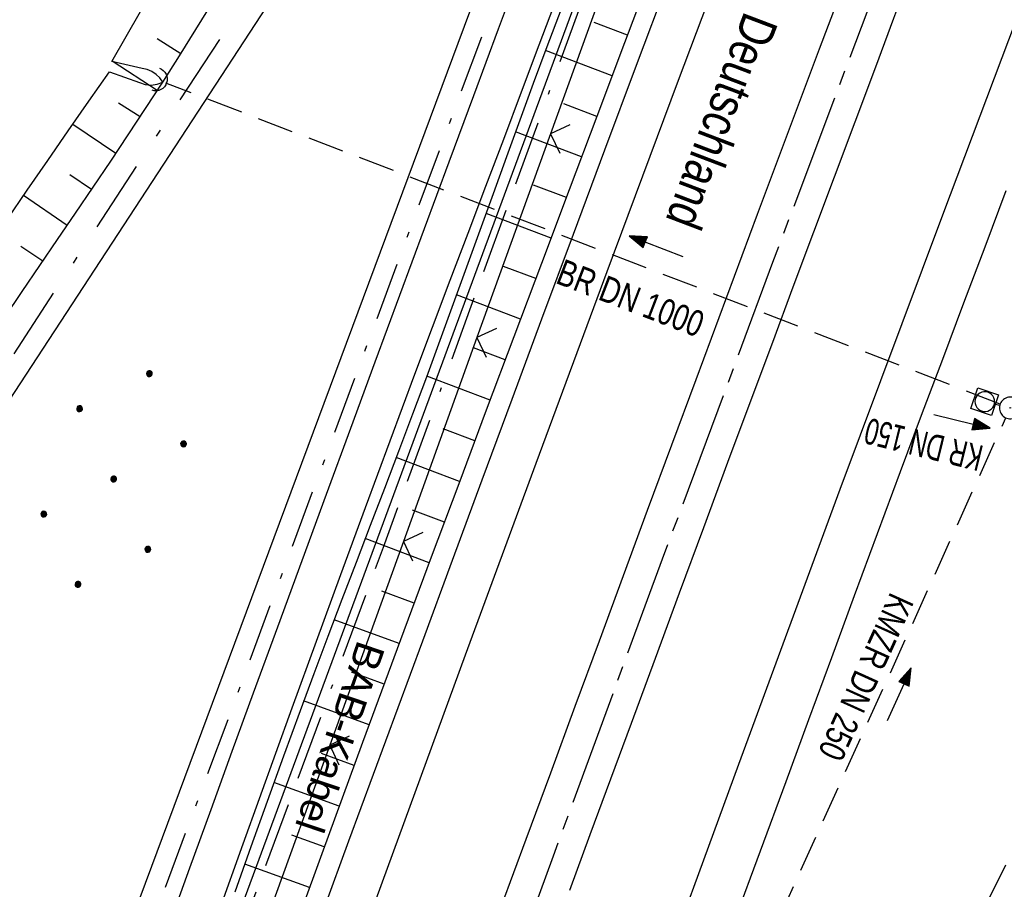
# Model space of a CAD drawing. Extents: x 510526 to 513920, y 467229 to 478797.
# Tile 360 of 467: x 512263 to 512331, y 475921 to 475981. Entities that reach past the tile are written whole.
import ezdxf
from ezdxf.enums import TextEntityAlignment as Align

# ---------------------------------------------------------------- set-up
doc = ezdxf.new("R2010")
doc.units = 0
doc.header["$LTSCALE"] = 10
doc.header["$MEASUREMENT"] = 0
for name, pattern in [('ACAD_ISO16W100', [73, 15, -6.5, 15, -6.5, 15, -7, 1, -7]), ('ACHSE', [5.5, 4, -0.5, 0.5, -0.5]), ('LT00', [0]), ('LT08', [0.42, 0.2, -0.1, 0.02, -0.1]), ('STRICHLINIE2', [0.375, 0.25, -0.125])]:
    doc.linetypes.add(name, pattern=pattern)
doc.layers.get('0').update_dxf_attribs({"linetype": 'LT00'})
for name, color, linetype in [('-AX-020', 250, 'ACHSE'), ('-Halt-Pfeil', 4, 'LT00'), ('-Haltung', 182, 'STRICHLINIE2'), ('-Haltungsbeschriftung', 182, 'LT00'), ('BAB-KABEL', 220, 'ACAD_ISO16W100'), ('BAB-KABEL_TEXT', 221, 'Continuous'), ('BRD', 255, 'Continuous'), ('DFK_AB_L', 21, 'LT00'), ('DFK_KATASTER', 250, 'LT00'), ('DFK_NUTZUNG', 250, 'LT00'), ('GEMEINDEGRENZE', 3, 'LT08'), ('STROM_UNTER', 80, 'LT08'), ('V89_AFBR_BAB', 250, 'LT00'), ('V89_BOESCH', 250, 'LT00'), ('V89_BOSCHUNG', 250, 'LT00'), ('V89_GRABEN', 250, 'LT00'), ('V89_KA_MULD', 182, 'LT00'), ('V89_KA_PRUF', 182, 'LT00'), ('V89_LD_MARK', 250, 'LT00'), ('V89_UK_DURCH', 182, 'LT00'), ('V89_ZAUN', 40, 'LT00')]:
    doc.layers.add(name, color=color, linetype=linetype)
doc.styles.add('Beschrift', font='ARIAL.TTF')
doc.styles.add('Haltungsbeschriftung', font='ARIAL.TTF', dxfattribs={"width": 0.75})

# ---------------------------------------------------------------- blocks, each defined once
blk = doc.blocks.new('SYMB1210')
at = {"color": 0, "linetype": 'ByBlock'}
blk.add_line((0.018815, -0.179014), (0.055623, -0.17119), dxfattribs=at)
for points in [[(-0.2, -0.2), (-0.2, 0.2), (0.2, 0.2), (0.2, -0.2), (-0.2, -0.2)], [(0.018815, 0.179014), (-0.018815, 0.179014), (-0.055623, 0.17119), (-0.09, 0.155885), (-0.120444, 0.133766), (-0.145623, 0.105801), (-0.164438, 0.073213), (-0.176067, 0.037424), (-0.18, 0)], [(-0.18, 0), (-0.176067, -0.037424), (-0.164438, -0.073213), (-0.145623, -0.105801), (-0.120444, -0.133766), (-0.09, -0.155885), (-0.055623, -0.17119), (-0.018815, -0.179014), (0.018815, -0.179014)], [(0.18, 0), (0.176067, 0.037424), (0.164438, 0.073213), (0.145623, 0.105801), (0.120444, 0.133766), (0.09, 0.155885), (0.055623, 0.17119), (0.018815, 0.179014)], [(0.055623, -0.17119), (0.09, -0.155885), (0.120444, -0.133766), (0.145623, -0.105801), (0.164438, -0.073213), (0.176067, -0.037424), (0.18, 0)]]:
    blk.add_lwpolyline(points, dxfattribs=at)
blk = doc.blocks.new('SYMB0003')
at = {"color": 0, "linetype": 'ByBlock'}
for p, q in [((-0.015712, 0), (0.010166, 0.012015)), ((0, -0.021257), (-0.015712, 0)), ((0.010166, 0.012015), (0, -0.021257))]:
    blk.add_line(p, q, dxfattribs=at)
for points in [[(-0.031395, 0.499013), (-0.093691, 0.491144), (-0.154509, 0.475528), (-0.21289, 0.452414), (-0.267913, 0.422164), (-0.318712, 0.385257), (-0.364484, 0.342274), (-0.404509, 0.293893), (-0.438154, 0.240877), (-0.464888, 0.184062), (-0.484292, 0.124345), (-0.496058, 0.062667), (-0.5, 0)], [(0.5, 0), (0.496057, 0.062667), (0.484292, 0.124345), (0.464888, 0.184062), (0.438153, 0.240877), (0.404509, 0.293893), (0.364484, 0.342274), (0.318712, 0.385257), (0.267913, 0.422164), (0.21289, 0.452414), (0.154509, 0.475528), (0.093691, 0.491144), (0.031395, 0.499013), (-0.031395, 0.499013)], [(-0.5, 0), (-0.496058, -0.062667), (-0.484292, -0.124345), (-0.464888, -0.184062), (-0.438154, -0.240877), (-0.404509, -0.293893), (-0.364485, -0.342274), (-0.318712, -0.385257), (-0.267914, -0.422164), (-0.21289, -0.452414), (-0.154509, -0.475529), (-0.093691, -0.491144), (-0.031395, -0.499014), (0.031395, -0.499014)], [(0.031395, -0.499014), (0.093691, -0.491144), (0.154509, -0.475529), (0.21289, -0.452414), (0.267914, -0.422164), (0.318712, -0.385257), (0.364485, -0.342274), (0.404509, -0.293893), (0.438154, -0.240877), (0.464889, -0.184062), (0.484292, -0.124345), (0.496058, -0.062667), (0.5, 0)]]:
    blk.add_lwpolyline(points, dxfattribs=at)
blk = doc.blocks.new('SYMB1107')
at = {"color": 0, "linetype": 'ByBlock'}
for points in [[(-0.2, 0), (-0.196157, 0.039018), (-0.184776, 0.076537), (-0.166294, 0.111114), (-0.141421, 0.141421), (-0.111114, 0.166294), (-0.076537, 0.184776), (-0.039018, 0.196157), (0, 0.2)], [(0, 0.2), (0.039018, 0.196157), (0.076537, 0.184776), (0.111114, 0.166294), (0.141421, 0.141421), (0.166294, 0.111114), (0.184776, 0.076537), (0.196157, 0.039018), (0.2, 0)]]:
    blk.add_lwpolyline(points, dxfattribs=at)
blk = doc.blocks.new('SYMB0024')
at = {"color": 0, "linetype": 'ByBlock'}
for p, q in [((-0.5, 0.5), (0, 0)), ((0, 0), (0.5, 0.5))]:
    blk.add_line(p, q, dxfattribs=at)
blk = doc.blocks.new('Ackerland7')
at = {"layer": 'DFK_NUTZUNG', "color": 0, "linetype": 'ByBlock'}
for p, q in [((-4, 3.928), (-4, 3.67)), ((-3.95, 3.628), (-3.95, 3.97)), ((-3.9, 3.99), (-3.9, 3.607)), ((-3.85, 3.601), (-3.85, 3.997)), ((-3.8, 3.99), (-3.8, 3.607)), ((-3.75, 3.628), (-3.75, 3.97)), ((-3.7, 3.928), (-3.7, 3.67)), ((-3.65, 3.798), (-3.65, 3.8)), ((3.7, 3.929), (3.7, 3.671)), ((3.75, 3.629), (3.75, 3.971)), ((3.8, 3.992), (3.8, 3.608)), ((3.85, 3.602), (3.85, 3.998)), ((3.9, 3.992), (3.9, 3.608)), ((3.95, 3.629), (3.95, 3.971)), ((4, 3.929), (4, 3.671)), ((4.05, 3.799), (4.05, 3.801)), ((-7.85, 0.129), (-7.85, -0.129)), ((-7.8, -0.171), (-7.8, 0.171)), ((-7.75, 0.192), (-7.75, -0.192)), ((-7.7, -0.198), (-7.7, 0.198)), ((-7.65, 0.192), (-7.65, -0.192)), ((-7.6, -0.171), (-7.6, 0.171)), ((-7.55, 0.129), (-7.55, -0.129)), ((-7.5, -0.001), (-7.5, 0.001)), ((-0.15, 0.129), (-0.15, -0.129)), ((-0.1, -0.171), (-0.1, 0.171)), ((-0.05, 0.192), (-0.05, -0.192)), ((0, -0.198), (0, 0.198)), ((0.05, 0.192), (0.05, -0.192)), ((0.1, -0.171), (0.1, 0.171)), ((0.15, 0.129), (0.15, -0.129)), ((0.2, -0.001), (0.2, 0.001)), ((7.55, 0.129), (7.55, -0.129)), ((7.6, -0.171), (7.6, 0.171)), ((7.65, 0.192), (7.65, -0.192)), ((7.7, -0.198), (7.7, 0.198)), ((7.75, 0.192), (7.75, -0.192)), ((7.8, -0.171), (7.8, 0.171)), ((7.85, 0.129), (7.85, -0.129)), ((7.9, -0.001), (7.9, 0.001)), ((-4, -3.671), (-4, -3.929)), ((-3.95, -3.971), (-3.95, -3.629)), ((-3.9, -3.608), (-3.9, -3.992)), ((-3.85, -3.998), (-3.85, -3.602)), ((-3.8, -3.608), (-3.8, -3.992)), ((-3.75, -3.971), (-3.75, -3.629)), ((-3.7, -3.671), (-3.7, -3.929)), ((-3.65, -3.801), (-3.65, -3.799)), ((3.7, -3.671), (3.7, -3.929)), ((3.75, -3.971), (3.75, -3.629)), ((3.8, -3.608), (3.8, -3.992)), ((3.85, -3.998), (3.85, -3.602)), ((3.9, -3.608), (3.9, -3.992)), ((3.95, -3.971), (3.95, -3.629)), ((4, -3.671), (4, -3.929)), ((4.05, -3.801), (4.05, -3.799))]:
    blk.add_line(p, q, dxfattribs=at)
for points in [[(-3.65, 3.799), (-3.67, 3.886), (-3.725, 3.955), (-3.805, 3.994), (-3.894, 3.994), (-3.975, 3.955), (-4.03, 3.886), (-4.05, 3.799), (-4.03, 3.712), (-3.975, 3.642), (-3.894, 3.604), (-3.805, 3.604), (-3.725, 3.642), (-3.67, 3.712), (-3.65, 3.799)], [(4.05, 3.8), (4.03, 3.887), (3.975, 3.956), (3.894, 3.995), (3.805, 3.995), (3.725, 3.956), (3.67, 3.887), (3.65, 3.8), (3.67, 3.713), (3.725, 3.644), (3.805, 3.605), (3.894, 3.605), (3.975, 3.644), (4.03, 3.713), (4.05, 3.8)], [(-7.5, 0), (-7.52, 0.087), (-7.575, 0.156), (-7.655, 0.195), (-7.744, 0.195), (-7.825, 0.156), (-7.88, 0.087), (-7.9, 0)], [(0.2, 0), (0.18, 0.087), (0.125, 0.156), (0.045, 0.195), (-0.044, 0.195), (-0.125, 0.156), (-0.18, 0.087), (-0.2, 0)], [(-0.2, 0), (-0.18, -0.087), (-0.125, -0.156), (-0.044, -0.195), (0.045, -0.195), (0.125, -0.156), (0.18, -0.087), (0.2, 0)], [(7.9, 0), (7.88, 0.087), (7.825, 0.156), (7.744, 0.195), (7.655, 0.195), (7.575, 0.156), (7.52, 0.087), (7.5, 0)], [(7.5, 0), (7.52, -0.087), (7.575, -0.156), (7.655, -0.195), (7.744, -0.195), (7.825, -0.156), (7.88, -0.087), (7.9, 0)], [(-7.9, 0), (-7.88, -0.087), (-7.825, -0.156), (-7.744, -0.195), (-7.655, -0.195), (-7.575, -0.156), (-7.52, -0.087), (-7.5, 0)], [(-3.65, -3.8), (-3.67, -3.713), (-3.725, -3.644), (-3.805, -3.605), (-3.894, -3.605), (-3.975, -3.644), (-4.03, -3.713), (-4.05, -3.8), (-4.03, -3.887), (-3.975, -3.956), (-3.894, -3.995), (-3.805, -3.995), (-3.725, -3.956), (-3.67, -3.887), (-3.65, -3.8)], [(4.05, -3.8), (4.03, -3.713), (3.975, -3.644), (3.894, -3.605), (3.805, -3.605), (3.725, -3.644), (3.67, -3.713), (3.65, -3.8), (3.67, -3.887), (3.725, -3.956), (3.805, -3.995), (3.894, -3.995), (3.975, -3.956), (4.03, -3.887), (4.05, -3.8)]]:
    blk.add_lwpolyline(points, dxfattribs=at)
blk = doc.blocks.new('SYMB0070')
at = {"color": 0, "linetype": 'ByBlock'}
for p, q in [((-0.5, 0), (0.2, 0)), ((0.5, 0), (0.2, 0.1)), ((0.2, 0.1), (0.2, 0)), ((0.468, 0), (0.21, 0.086)), ((0.21, 0.086), (0.21, -0.086)), ((0.21, -0.086), (0.468, 0)), ((0.22, -0.072), (0.437, 0)), ((0.23, -0.058), (0.405, 0)), ((0.24, -0.045), (0.374, 0)), ((0.342, 0), (0.25, 0.031)), ((0.25, 0.031), (0.25, -0.031)), ((0.25, -0.031), (0.342, 0)), ((0.26, -0.017), (0.31, 0)), ((0.27, -0.003), (0.279, 0))]:
    blk.add_line(p, q, dxfattribs=at)
for points in [[(0.2, 0), (0.2, -0.1), (0.5, 0)], [(0.437, 0), (0.22, 0.072), (0.22, -0.072)], [(0.405, 0), (0.23, 0.058), (0.23, -0.058)], [(0.374, 0), (0.24, 0.045), (0.24, -0.045)], [(0.31, 0), (0.26, 0.017), (0.26, -0.017)], [(0.279, 0), (0.27, 0.003), (0.27, -0.003)]]:
    blk.add_lwpolyline(points, dxfattribs=at)

msp = doc.modelspace()

# ---------------------------------------------------------------- linework, layer by layer
at = {"layer": '-AX-020', "ltscale": 0.2, "flags": 128}
msp.add_lwpolyline([(513881.716, 478796.972), (513877.87, 478787.354), (513870.367, 478768.801), (513862.788, 478750.278), (513855.137, 478731.786), (513847.411, 478713.324), (513839.611, 478694.893), (513831.738, 478676.494), (513823.791, 478658.127), (513815.771, 478639.791), (513807.678, 478621.487), (513799.512, 478603.216), (513791.272, 478584.978), (513782.96, 478566.773), (513774.576, 478548.601), (513766.118, 478530.463), (513757.588, 478512.359), (513748.986, 478494.289), (513740.312, 478476.254), (513731.565, 478458.253), (513722.747, 478440.287), (513713.857, 478422.357), (513704.896, 478404.463), (513695.863, 478386.605), (513686.758, 478368.782), (513677.583, 478350.997), (513668.336, 478333.248), (513659.019, 478315.536), (513649.63, 478297.862), (513640.172, 478280.225), (513630.643, 478262.626), (513621.043, 478245.066), (513611.374, 478227.544), (513601.634, 478210.061), (513591.825, 478192.617), (513586.745, 478183.647), (513576.83, 478166.262), (513566.848, 478148.917), (513556.8, 478131.609), (513546.688, 478114.338), (513536.514, 478097.104), (513526.28, 478079.906), (513515.988, 478062.743), (513505.638, 478045.613), (513495.234, 478028.517), (513484.778, 478011.453), (513474.27, 477994.421), (513463.712, 477977.419), (513453.108, 477960.447), (513442.457, 477943.503), (513431.762, 477926.587), (513421.026, 477909.698), (513410.248, 477892.835), (513399.432, 477875.997), (513388.579, 477859.182), (513377.691, 477842.39), (513366.769, 477825.62), (513355.815, 477808.871), (513344.831, 477792.142), (513333.819, 477775.431), (513322.78, 477758.738), (513311.715, 477742.062), (513300.628, 477725.401), (513289.519, 477708.754), (513278.389, 477692.121), (513267.242, 477675.5), (513256.078, 477658.891), (513244.899, 477642.291), (513233.706, 477625.7), (513222.502, 477609.117), (513211.288, 477592.542), (513200.066, 477575.971), (513188.837, 477559.405), (513177.603, 477542.843), (513166.366, 477526.282), (513154.797, 477509.239), (513142.496, 477491.114), (513130.197, 477472.988), (513117.902, 477454.859), (513105.613, 477436.726), (513093.333, 477418.587), (513081.064, 477400.44), (513068.808, 477382.285), (513056.567, 477364.119), (513044.344, 477345.942), (513032.141, 477327.752), (513019.958, 477309.547), (513007.8, 477291.325), (512995.668, 477273.087), (512983.565, 477254.83), (512971.492, 477236.552), (512959.452, 477218.253), (512947.447, 477199.931), (512935.479, 477181.584), (512923.551, 477163.212), (512911.665, 477144.812), (512899.822, 477126.385), (512888.026, 477107.927), (512876.279, 477089.439), (512864.582, 477070.918), (512852.939, 477052.364), (512841.352, 477033.775), (512829.822, 477015.15), (512818.352, 476996.488), (512806.945, 476977.787), (512795.603, 476959.048), (512789.644, 476949.141), (512778.405, 476930.339), (512767.236, 476911.496), (512756.135, 476892.613), (512745.103, 476873.688), (512734.14, 476854.724), (512723.246, 476835.72), (512712.422, 476816.676), (512701.668, 476797.593), (512690.983, 476778.471), (512680.369, 476759.309), (512669.824, 476740.11), (512659.35, 476720.871), (512648.946, 476701.595), (512638.612, 476682.281), (512628.349, 476662.929), (512618.157, 476643.54), (512608.036, 476624.113), (512597.985, 476604.65), (512588.006, 476585.15), (512578.098, 476565.614), (512568.261, 476546.042), (512558.497, 476526.434), (512548.803, 476506.791), (512539.182, 476487.112), (512529.632, 476467.399), (512520.155, 476447.65), (512510.749, 476427.867), (512501.416, 476408.05), (512492.156, 476388.199), (512482.968, 476368.314), (512473.852, 476348.396), (512464.81, 476328.445), (512455.84, 476308.46), (512446.944, 476288.443), (512438.12, 476268.394), (512429.37, 476248.313), (512420.694, 476228.2), (512412.09, 476208.055), (512403.561, 476187.879), (512395.105, 476167.672), (512386.723, 476147.434), (512378.415, 476127.166), (512370.181, 476106.867), (512362.021, 476086.539), (512353.936, 476066.181), (512345.925, 476045.794), (512337.988, 476025.377), (512330.127, 476004.932), (512322.339, 475984.458), (512314.627, 475963.955), (512306.989, 475943.425), (512299.427, 475922.867), (512291.94, 475902.281), (512284.528, 475881.669), (512277.191, 475861.029), (512269.93, 475840.362), (512262.744, 475819.67), (512255.634, 475798.951), (512248.599, 475778.206), (512241.641, 475757.436), (512234.758, 475736.641), (512227.951, 475715.82), (512221.221, 475694.975), (512214.566, 475674.105), (512207.988, 475653.211), (512201.487, 475632.294), (512200.128, 475627.887), (512194.281, 475608.791), (512188.5, 475589.674), (512182.785, 475570.538), (512177.137, 475551.381), (512171.56, 475532.204), (512166.053, 475513.007), (512160.618, 475493.788), (512155.257, 475474.55), (512149.971, 475455.29), (512148.09, 475448.361), (512142.908, 475429.074), (512137.804, 475409.765), (512132.778, 475390.436), (512127.829, 475371.088), (512122.957, 475351.719), (512118.163, 475332.332), (512113.447, 475312.925), (512108.808, 475293.499), (512104.247, 475274.055), (512099.765, 475254.593), (512095.36, 475235.113), (512091.033, 475215.616), (512086.785, 475196.101), (512082.614, 475176.57), (512078.522, 475157.022), (512074.508, 475137.458), (512070.573, 475117.878), (512066.716, 475098.282), (512063.238, 475080.246), (512059.532, 475060.621), (512055.901, 475040.983), (512052.344, 475021.33), (512048.857, 475001.665), (512045.438, 474981.988), (512042.084, 474962.3), (512038.794, 474942.602), (512035.562, 474922.893), (512032.388, 474903.175), (512029.269, 474883.449), (512026.201, 474863.714), (512023.183, 474843.972), (512020.21, 474824.222), (512017.282, 474804.467), (512014.394, 474784.705), (512011.544, 474764.937), (512008.73, 474745.165), (512005.949, 474725.388), (512003.198, 474705.607), (512000.474, 474685.821), (511997.775, 474666.033), (511995.098, 474646.242), (511992.439, 474626.448), (511989.798, 474606.651), (511987.169, 474586.854), (511984.552, 474567.054), (511981.943, 474547.253), (511979.34, 474527.452), (511976.744, 474507.689), (511975.127, 474495.377), (511973.477, 474482.815), (511971.825, 474470.254), (511970.169, 474457.693), (511968.506, 474445.133), (511966.835, 474432.574), (511965.154, 474420.016), (511963.46, 474407.46), (511961.752, 474394.906), (511960.027, 474382.355), (511958.283, 474369.806), (511956.518, 474357.259), (511954.73, 474344.717), (511952.918, 474332.177), (511951.078, 474319.642), (511949.209, 474307.111), (511947.309, 474294.584), (511945.376, 474282.063), (511943.407, 474269.547), (511941.4, 474257.038), (511939.355, 474244.534), (511937.267, 474232.038), (511935.137, 474219.549), (511932.96, 474207.067), (511930.736, 474194.594), (511928.462, 474182.131), (511926.136, 474169.676), (511923.757, 474157.232), (511921.321, 474144.799), (511918.829, 474132.377), (511916.276, 474119.967), (511913.661, 474107.57), (511910.982, 474095.187), (511908.238, 474082.818), (511905.425, 474070.464), (511902.544, 474058.127), (511899.59, 474045.806), (511896.562, 474033.504), (511893.47, 474021.261), (511890.29, 474008.997), (511887.033, 473996.753), (511883.699, 473984.53), (511880.287, 473972.328), (511876.798, 473960.148), (511873.233, 473947.991), (511869.591, 473935.856), (511865.873, 473923.745), (511862.077, 473911.656), (511858.206, 473899.593), (511854.259, 473887.554), (511850.236, 473875.54), (511846.136, 473863.552), (511841.962, 473851.59), (511837.711, 473839.654), (511833.386, 473827.746), (511828.985, 473815.865), (511824.51, 473804.012), (511819.96, 473792.188), (511815.335, 473780.392), (511810.636, 473768.626), (511805.863, 473756.89), (511801.015, 473745.185), (511796.094, 473733.51), (511791.099, 473721.866), (511786.031, 473710.255), (511780.889, 473698.675), (511775.675, 473687.128), (511770.388, 473675.615), (511765.028, 473664.135), (511759.596, 473652.689), (511754.091, 473641.278), (511748.515, 473629.901), (511742.867, 473618.56), (511737.147, 473607.255), (511731.356, 473595.986), (511725.494, 473584.754), (511719.562, 473573.559), (511713.558, 473562.402), (511707.485, 473551.283), (511701.341, 473540.203), (511695.128, 473529.162), (511688.845, 473518.159), (511682.492, 473507.198), (511676.07, 473496.276), (511669.58, 473485.395), (511663.021, 473474.555), (511656.394, 473463.757), (511649.699, 473453.001), (511642.935, 473442.288), (511636.105, 473431.617), (511629.207, 473420.99), (511622.242, 473410.406), (511615.211, 473399.867), (511608.113, 473389.372), (511600.949, 473378.922), (511593.719, 473368.518), (511586.423, 473358.16), (511579.062, 473347.848), (511571.637, 473337.582), (511564.147, 473327.364), (511556.592, 473317.193), (511548.973, 473307.07), (511541.291, 473296.996), (511533.545, 473286.969), (511525.735, 473276.993), (511517.863, 473267.066), (511509.929, 473257.188), (511501.932, 473247.361), (511493.873, 473237.584), (511485.753, 473227.859), (511477.572, 473218.186), (511475.548, 473215.811), (511467.291, 473206.202), (511458.976, 473196.642), (511450.605, 473187.132), (511442.182, 473177.667), (511433.709, 473168.249), (511425.188, 473158.872), (511416.622, 473149.537), (511408.014, 473140.241), (511399.365, 473130.982), (511390.679, 473121.758), (511381.958, 473112.568), (511373.205, 473103.409), (511364.421, 473094.278), (511355.61, 473085.175), (511346.772, 473076.096), (511337.912, 473067.039), (511329.031, 473058.003), (511320.132, 473048.986), (511311.216, 473039.984), (511302.286, 473030.997), (511293.345, 473022.02), (511284.394, 473013.053), (511275.436, 473004.094), (511266.473, 472995.139), (511255.909, 472984.591), (511236.789, 472965.502), (511230.177, 472958.9), (511223.567, 472952.294), (511216.964, 472945.683), (511210.368, 472939.063), (511203.785, 472932.433), (511197.215, 472925.788), (511190.663, 472919.125), (511184.131, 472912.443), (511177.622, 472905.739), (511171.139, 472899.01), (511164.685, 472892.252), (511158.263, 472885.464), (511151.877, 472878.643), (511145.529, 472871.786), (511139.222, 472864.891), (511132.96, 472857.955), (511126.746, 472850.976), (511120.583, 472843.952), (511114.476, 472836.881), (511109.32, 472830.82), (511103.322, 472823.655), (511097.386, 472816.438), (511091.511, 472809.171), (511085.699, 472801.854), (511079.95, 472794.488), (511074.265, 472787.072), (511068.642, 472779.609), (511063.084, 472772.097), (511057.591, 472764.538), (511052.162, 472756.933), (511046.799, 472749.281), (511041.501, 472741.584), (511036.27, 472733.841), (511031.105, 472726.054), (511026.007, 472718.223), (511020.976, 472710.349), (511016.012, 472702.431), (511011.117, 472694.472), (511006.29, 472686.471), (511001.532, 472678.429), (510996.842, 472670.347), (510992.223, 472662.225), (510987.672, 472654.063), (510983.192, 472645.863), (510978.782, 472637.625), (510974.443, 472629.349), (510970.175, 472621.036), (510965.978, 472612.687), (510961.853, 472604.303), (510957.799, 472595.883), (510953.818, 472587.43), (510949.91, 472578.942), (510946.074, 472570.422), (510942.311, 472561.868), (510938.622, 472553.283), (510935.007, 472544.666), (510931.465, 472536.02), (510927.997, 472527.343), (510924.604, 472518.636), (510921.286, 472509.901), (510918.042, 472501.138), (510914.874, 472492.347), (510911.781, 472483.529), (510908.763, 472474.686), (510905.821, 472465.817), (510902.956, 472456.923), (510900.166, 472448.004), (510897.454, 472439.062), (510894.817, 472430.098), (510892.258, 472421.111), (510889.776, 472412.102), (510887.37, 472403.073), (510885.043, 472394.023), (510882.792, 472384.954), (510880.62, 472375.866), (510878.525, 472366.759), (510876.509, 472357.635), (510874.57, 472348.494), (510872.71, 472339.337), (510870.929, 472330.164), (510869.226, 472320.976), (510867.602, 472311.774), (510866.056, 472302.558), (510864.59, 472293.33), (510863.202, 472284.089), (510861.894, 472274.837), (510860.665, 472265.574), (510859.516, 472256.301), (510858.445, 472247.018), (510857.455, 472237.726), (510856.544, 472228.427), (510855.712, 472219.119), (510854.96, 472209.806), (510854.288, 472200.485), (510853.696, 472191.159), (510853.184, 472181.829), (510852.752, 472172.495), (510852.399, 472163.157), (510852.127, 472153.817), (510851.934, 472144.475), (510851.822, 472135.131), (510851.789, 472125.787), (510851.836, 472116.443), (510851.964, 472107.1), (510852.009, 472104.711), (510852.237, 472095.37), (510852.543, 472086.03), (510852.927, 472076.694), (510853.387, 472067.361), (510853.922, 472058.032), (510854.53, 472048.707), (510855.21, 472039.388), (510855.961, 472030.074), (510856.782, 472020.766), (510857.671, 472011.464), (510858.627, 472002.169), (510859.649, 471992.88), (510860.734, 471983.599), (510861.883, 471974.326), (510863.094, 471965.06), (510864.364, 471955.802), (510865.694, 471946.554), (510867.082, 471937.313), (510868.525, 471928.081), (510870.024, 471918.857), (510871.577, 471909.643), (510873.182, 471900.438), (510874.839, 471891.241), (510876.545, 471882.054), (510878.3, 471872.876), (510880.102, 471863.708), (510881.95, 471854.548), (510883.842, 471845.397), (510885.778, 471836.255), (510887.756, 471827.123), (510889.775, 471817.999), (510891.834, 471808.885), (510893.93, 471799.779), (510896.064, 471790.681), (510898.233, 471781.592), (510900.437, 471772.511), (510902.673, 471763.439), (510904.942, 471754.374), (510907.241, 471745.317), (510909.57, 471736.267), (510911.926, 471727.225), (510914.31, 471718.19), (510916.719, 471709.161), (510919.152, 471700.139), (510921.608, 471691.124), (510924.087, 471682.114), (510926.585, 471673.11), (510929.104, 471664.112), (510931.64, 471655.118), (510934.193, 471646.129), (510936.762, 471637.145), (510939.345, 471628.165), (510941.941, 471619.188), (510944.55, 471610.216), (510947.169, 471601.246), (510949.797, 471592.279), (510952.434, 471583.314), (510955.078, 471574.352), (510957.727, 471565.391), (510960.382, 471556.431), (510963.039, 471547.473), (510967.703, 471531.767), (510970.248, 471523.199), (510975.26, 471506.323), (510980.27, 471489.445), (510985.273, 471472.566), (510990.267, 471455.684), (510995.248, 471438.798), (511000.214, 471421.908), (511005.162, 471405.012), (511010.087, 471388.11), (511014.988, 471371.201), (511019.861, 471354.283), (511024.703, 471337.357), (511029.511, 471320.421), (511034.281, 471303.475), (511039.011, 471286.517), (511043.698, 471269.547), (511048.338, 471252.564), (511052.928, 471235.568), (511057.465, 471218.557), (511061.945, 471201.532), (511066.367, 471184.491), (511070.726, 471167.434), (511075.019, 471150.36), (511079.243, 471133.269), (511083.395, 471116.16), (511086.572, 471102.843), (511090.589, 471085.702), (511094.527, 471068.543), (511098.388, 471051.366), (511102.17, 471034.172), (511105.875, 471016.961), (511109.501, 470999.734), (511113.048, 470982.489), (511116.518, 470965.23), (511119.908, 470947.954), (511123.221, 470930.663), (511126.454, 470913.357), (511129.609, 470896.037), (511132.686, 470878.703), (511135.683, 470861.354), (511138.602, 470843.993), (511141.441, 470826.619), (511144.202, 470809.231), (511146.884, 470791.831), (511149.487, 470774.42), (511152.01, 470756.996), (511154.454, 470739.562), (511156.819, 470722.116), (511159.105, 470704.66), (511161.311, 470687.193), (511163.438, 470669.717), (511165.485, 470652.232), (511165.638, 470650.897), (511167.873, 470631.022), (511170.027, 470611.138), (511172.103, 470591.246), (511174.098, 470571.346), (511176.014, 470551.438), (511177.851, 470531.523), (511179.526, 470512.546), (511180.884, 470496.345), (511182.163, 470480.137), (511183.363, 470463.922), (511184.482, 470447.702), (511185.522, 470431.478), (511186.482, 470415.247), (511187.362, 470399.013), (511188.162, 470382.774), (511188.882, 470366.532), (511189.522, 470350.286), (511190.082, 470334.037), (511190.563, 470317.786), (511190.963, 470301.532), (511191.284, 470285.277), (511191.524, 470269.02), (511191.684, 470252.763), (511191.765, 470236.505), (511191.765, 470220.247), (511191.686, 470203.988), (511191.526, 470187.731), (511191.287, 470171.474), (511191.243, 470169.007), (511190.912, 470152.752), (511190.504, 470136.499), (511190.023, 470120.247), (511189.472, 470103.998), (511188.854, 470087.752), (511188.173, 470071.508), (511187.432, 470055.266), (511186.634, 470039.027), (511185.783, 470022.791), (511184.882, 470006.558), (511183.935, 469990.327), (511182.944, 469974.099), (511181.913, 469957.873), (511180.846, 469941.65), (511179.745, 469925.429), (511178.614, 469909.21), (511177.457, 469892.993), (511176.276, 469876.777), (511175.075, 469860.563), (511173.858, 469844.35), (511172.627, 469828.139), (511171.386, 469811.927), (511170.138, 469795.717), (511168.847, 469778.991), (511030.959, 467993.348), (511029.419, 467973.407), (511027.883, 467953.466), (511026.353, 467933.525), (511024.832, 467913.582), (511023.323, 467893.64), (511021.828, 467873.695), (511020.353, 467853.75), (511018.898, 467833.804), (511017.467, 467813.855), (511016.063, 467793.903), (511014.69, 467773.951), (511013.35, 467753.995), (511012.046, 467734.038), (511010.782, 467714.078), (511009.56, 467694.116), (511008.383, 467674.151), (511007.254, 467654.183), (511006.177, 467634.211), (511005.154, 467614.237), (511004.188, 467594.261), (511003.284, 467574.281), (511002.442, 467554.299), (511001.667, 467534.314), (511000.962, 467514.327), (511000.329, 467494.336), (510999.772, 467474.345), (510999.556, 467465.709), (510999.112, 467445.714), (510998.747, 467425.717), (510998.463, 467405.719), (510998.259, 467385.719), (510998.135, 467365.72), (510998.091, 467345.72), (510998.127, 467325.72), (510998.243, 467305.721), (510998.439, 467285.721), (510998.715, 467265.723), (510999.071, 467245.726), (510999.432, 467229.156)], dxfattribs=at)
at = {"layer": '-Haltung'}
for p, q in [((512330.378, 475954.162), (512272.629, 475976.376)), ((512330.038, 475954.15), (512330.35, 475954.073)), ((512310.398, 475908.233), (512330.769, 475953.21))]:
    msp.add_line(p, q, dxfattribs=at)
at = {"layer": 'BAB-KABEL', "ltscale": 0.03, "flags": 128}
msp.add_lwpolyline([(513339.839, 477816.319), (513312.266, 477774.649), (513284.672, 477732.996), (513252.5, 477694.412), (513223.881, 477653.496), (513195.795, 477612.121), (513167.629, 477570.875), (513139.88, 477529.298), (513111.793, 477487.916), (513083.807, 477446.454), (513055.844, 477404.978), (513022.492, 477355.034), (513000.515, 477321.52), (512973.122, 477279.62), (512945.422, 477237.871), (512917.575, 477196.217), (512879.155, 477137.499), (512858.339, 477103.216), (512837.389, 477068.954), (512811.451, 477026.06), (512784.195, 476983.896), (512756.652, 476941.559), (512731.123, 476898.632), (512706.393, 476854.964), (512681.949, 476811.101), (512658.869, 476770.394), (512633.742, 476723.052), (512609.823, 476678.973), (512586.03, 476634.72), (512574.463, 476609.04), (512565.77, 476584.237), (512545.206, 476542.916), (512523.454, 476497.739), (512501.769, 476452.474), (512480.246, 476407.171), (512458.846, 476361.789), (512438.563, 476315.939), (512418.177, 476270.118), (512378.72, 476177.833), (512359.892, 476131.364), (512341.348, 476084.783), (512322.575, 476038.314), (512304.817, 475991.341), (512287.677, 475944.24), (512270.282, 475897.168), (512254.121, 475849.696), (512237.768, 475802.276), (512221.53, 475754.824), (512205.859, 475707.192), (512190.782, 475659.377), (512175.78, 475611.52), (512161.516, 475563.423), (512145.692, 475515.804), (512137.725, 475496.074), (512130.625, 475467.918), (512119.035, 475418.91), (512105.583, 475370.555), (512100.73, 475351.099), (512084.182, 475320.513), (512082.618, 475318.668), (512071.987, 475296.243), (512062.064, 475264.372), (512059.316, 475232.902), (512061.872, 475193.176), (512054.818, 475143.1), (512045.689, 475099.989), (512036.29, 475050.898), (512027.273, 475001.725), (512018.223, 474952.549), (512008.899, 474903.418), (512000.14, 474854.229), (511992.355, 474804.855), (511985.273, 474755.369), (511977.385, 474700.851), (511969.41, 474646.425), (511966.53, 474615.204), (511972.795, 474604.79), (511970.049, 474596.165), (511959.565, 474586.374), (511941.907, 474517.478), (511936.852, 474477.772), (511926.657, 474399.733), (511919.973, 474355.376), (511910.09, 474296.615), (511899.454, 474238.126), (511883.784, 474152.683), (511870.289, 474094.001), (511857.131, 474053.876), (511852.776, 474012.454), (511853.171, 473966.862), (511852.492, 473957.146), (511851.311, 473949.656), (511841.692, 473942.065), (511825.821, 473895.229), (511826.651, 473894.117), (511810.899, 473851.945), (511793.573, 473805.027), (511775.285, 473758.358), (511755.124, 473712.475), (511734.052, 473667.008), (511712.225, 473621.972), (511689.498, 473577.273), (511665.157, 473533.497), (511639.854, 473490.241), (511612.908, 473448.14), (511601.588, 473431.806), (511558.048, 473366.072), (511514.894, 473306.01), (511484.056, 473267.454), (511450.631, 473224.7), (511393.065, 473164.53), (511363.017, 473132.866), (511308.517, 473076.446), (511275.572, 473040.359), (511243.006, 473009.331), (511235.22, 472986.054), (511231.03, 472981.056), (511075.99, 472813.106), (511070.243, 472807.304), (511057.801, 472797.513), (511038.028, 472769.96), (511010.695, 472730.526), (510983.876, 472687.185), (510959.577, 472643.761), (510934.3, 472604.326), (510904.804, 472574.327), (510913.914, 472558.288), (510911.702, 472550.665), (510911.228, 472549.239), (510895.971, 472514.712), (510882.655, 472477.924), (510872.403, 472460.753), (510857.497, 472432.352), (510836.101, 472381.12), (510836.281, 472368.894), (510832.944, 472355.972), (510830.181, 472332.026), (510848.219, 472325.537), (510838.512, 472271.416), (510831.965, 472215.431), (510830.702, 472169.392), (510828.833, 472118.665), (510829.075, 472067.625), (510833.949, 472011.739), (510842.444, 471951.437), (510849.978, 471906.34), (510856.18, 471866.272), (510867.229, 471812.821), (510879.853, 471762.875), (510891.506, 471713.806), (510903.789, 471665.07), (510916.063, 471616.285), (510929.638, 471568.076), (510950.958, 471501.368), (510971.606, 471429.824), (510974.35, 471422.765), (510989.551, 471366.875), (511004.499, 471314.199), (511016.364, 471270.838), (511026.276, 471232.419), (511039.24, 471184.146), (511056.597, 471116.881), (511065.905, 471078.265), (511077.604, 471030.011), (511089.225, 470981.622), (511098.911, 470932.895), (511107.165, 470884.025), (511116.152, 470835.042), (511125.079, 470786.059), (511133.148, 470736.973), (511137.299, 470706.315), (511129.89, 470689.715), (511129.543, 470684.612), (511132.443, 470671.581), (511143.113, 470670.948), (511145.784, 470638.261), (511151.08, 470588.888), (511155.977, 470539.416), (511159.512, 470489.779), (511162.627, 470440.141), (511165.944, 470390.621), (511167.842, 470340.945), (511167.805, 470291.237), (511167.773, 470272.425), (511169.192, 470243.962), (511168.974, 470223.344), (511163.734, 470203.872), (511151.457, 470170.118), (511152.401, 470145.764), (511161.627, 470107.325), (511162.261, 470078.654), (511157.084, 470021.39), (511153.973, 469975.779), (511150.229, 469924.108), (511146.614, 469878.373), (511141.044, 469826.728), (511133.852, 469745.039), (511131.815, 469700.017), (511128.932, 469655.166), (511125.194, 469595.287), (511130.663, 469554.69), (511130.405, 469544.669), (511121.691, 469477.401)], dxfattribs=at)
at = {"layer": 'DFK_AB_L'}
msp.add_line((512317.38, 476026.446), (512276.4, 475915.434), dxfattribs=at)
at = {"layer": 'DFK_KATASTER'}
for p, q in [((512269.972, 475917.623), (512311.439, 476029.037)), ((512244.721, 475928.337), (512288.72, 475995.593))]:
    msp.add_line(p, q, dxfattribs=at)
at = {"layer": 'GEMEINDEGRENZE', "ltscale": 2.5, "flags": 128}
msp.add_lwpolyline([(512449.042, 475402.043), (512420.177, 475407.565), (512394.807, 475414.054), (512349.273, 475430.894), (512332.552, 475438.84), (512267.813, 475490.734), (512251.305, 475522.191), (512242.372, 475555.297), (512229.966, 475584.983), (512227.01, 475610.403), (512238.863, 475661.136), (512275.546, 475791.694), (512297.962, 475860.403), (512299.316, 475864.34), (512322.104, 475898.593), (512340.391, 475931.958), (512366.594, 476019.311), (512318.086, 476028.592), (512312.283, 476031.122), (512305.694, 476033.81), (512287.822, 475996.961), (512243.161, 475928.693), (512232.748, 475919.285), (512200.581, 475820.897), (512193.735, 475799.022), (512174.798, 475704.059), (512153.081, 475591.513), (512137.53, 475520.718), (512131.519, 475505.406), (512079.506, 475365.736), (512045.164, 475285.065), (511996.853, 475193.51), (511968.58, 475139.946), (511923.925, 475031.144), (511909.15, 474966.235), (511901.23, 474898.737), (511940.213, 474729.591), (511948.11, 474671.168), (511959.932, 474649.278), (511949.368, 474579.355), (511923.586, 474424.01), (511922.286, 474397.281), (511902.072, 474265.529), (511883.418, 474171.19), (511840.834, 474046.671), (511811.057, 474002.189), (511789.857, 473974.022), (511738.643, 473910.572), (511734.929, 473905.975), (511711.896, 473880.455), (511676.775, 473841.536), (511661.057, 473825.368), (511656.149, 473820.18), (511647.785, 473811.308), (511604.862, 473771.83), (511589.09, 473758.195), (511554.149, 473690.454), (511530.615, 473670.042), (511510.607, 473640.164), (511417.146, 473647.451), (511399.927, 473617.635), (511399.303, 473598.994), (511391.568, 473572.158), (511385.527, 473532.588), (511382.424, 473506.568), (511379.564, 473490.687), (511376.762, 473467.525), (511377.202, 473446.756), (511375.159, 473429.799), (511374.8, 473404.865), (511375.414, 473387.274), (511377.463, 473378.267), (511379.748, 473364.153), (511381.834, 473342.87), (511384.505, 473307.855), (511383.005, 473292.206), (511378.941, 473272.503), (511363.924, 473241.627), (511343.536, 473221.822), (511333.863, 473218.847), (511320.582, 473208.545), (511312.839, 473198.803), (511304.613, 473186.129), (511295.338, 473174.248), (511276.665, 473143.257), (511247.062, 473107.829), (511220.154, 473075.522), (511209.956, 473060.179), (511192.691, 473040.287), (511159.706, 473009.473), (511137.791, 472985.618), (511138.234, 472997.658), (511133.946, 473001.3), (511127.754, 472996.4), (511117.541, 472978.813), (511095.455, 472960.681), (511068.721, 472945.374), (511062.623, 472935.673), (511054.274, 472932.268), (511004.989, 472918.683), (510993.385, 472905.545), (510985.6, 472889.865), (510969.156, 472866.894), (510956.817, 472847.223), (510952.628, 472840.298), (510942.144, 472834.756), (510925.191, 472825.028), (510922.969, 472827.249), (510875.459, 472874.79), (510825.127, 472925.202), (510821.3, 472929.056), (510869.782, 472985.538), (510927.923, 473053.118), (510935.973, 473062.469), (510982.9, 473117.01), (510983.353, 473117.614), (510990.272, 473126.704), (510995.255, 473137.196), (510997.977, 473148.976), (510999.628, 473159.454), (511014.288, 473252.434)], dxfattribs=at)
at = {"layer": 'STROM_UNTER', "ltscale": 2, "flags": 128}
msp.add_lwpolyline([(512425.566, 476631.367), (512437.568, 476627.069), (512462.36, 476621.639), (512488.397, 476620.056), (512514.963, 476619.685), (512531.492, 476614.934), (512555.83, 476596.384), (512560.199, 476594.104), (512561.726, 476591.706), (512561.726, 476589.65), (512557.8, 476581.036), (512551.496, 476566.634), (512527.76, 476517.356), (512511.673, 476485.042), (512454.05, 476363.137), (512441.892, 476337.518), (512422.539, 476294.305), (512409.881, 476265.147), (512403.866, 476251.367), (512398.739, 476239.701), (512387.194, 476212.416), (512377.329, 476188.659), (512363.534, 476155.453), (512355.322, 476135.553), (512344.463, 476108.791), (512339.243, 476095.976), (512321.539, 476050.791), (512313.701, 476028.7), (512300.89, 475996.826), (512277.431, 475933.712), (512263.448, 475896.168), (512257.639, 475879.287), (512247.911, 475851.33), (512241.343, 475831.491), (512239.156, 475825.047), (512227.449, 475790.801), (512213.665, 475750.663), (512199.436, 475707.54), (512188.929, 475674.396), (512180.505, 475646.828), (512162.536, 475589.792), (512151.757, 475558.716), (512137.695, 475518.747), (512131.717, 475500.22), (512119.513, 475452.408), (512108.254, 475409.728), (512106.832, 475395.449), (512107.814, 475394.606), (512150.786, 475384.784), (512144.819, 475356.69), (512142.979, 475347.859), (512139.296, 475325.782), (512132.852, 475293.334), (512126.777, 475265.838), (512120.332, 475235.666), (512113.671, 475209.544), (512106.122, 475164.837), (512104.349, 475154.734), (512105.116, 475150.589), (512104.349, 475148.67), (512102.888, 475146.596), (512101.043, 475141.64), (512098.199, 475130.815), (512095.203, 475118.644), (512090.741, 475098.487), (512085.707, 475073.498), (512081.403, 475052.23), (512080.326, 475046.855), (512078.638, 475037.95), (512074.323, 475010.387), (512069.407, 474980.908), (512067.561, 474975.994), (512066.334, 474971.081), (512066.947, 474967.167), (512068.485, 474962.406), (512066.642, 474951.045), (512063.569, 474933.695), (512052.451, 474857.206), (512052.451, 474849.644), (512058.506, 474848.348), (512061.34, 474851.675), (512064.368, 474849.887), (512063.634, 474848.374), (512063.051, 474848.726)], dxfattribs=at)
at = {"layer": 'V89_AFBR_BAB'}
for points in [[(512283.611, 475919.307), (512285.304, 475923.928), (512287.002, 475928.548), (512288.704, 475933.166), (512290.408, 475937.783), (512292.466, 475943.354), (512294.527, 475948.924), (512296.591, 475954.493), (512298.658, 475960.061), (512300.835, 475965.912), (512303.018, 475971.76), (512305.206, 475977.607), (512307.4, 475983.451), (512310.327, 475991.217), (512313.264, 475998.979), (512316.212, 476006.737), (512318.031, 476011.511), (512319.855, 476016.283), (512321.684, 476021.053), (512323.52, 476025.82), (512325.363, 476030.585), (512327.099, 476035.053), (512328.841, 476039.52), (512330.587, 476043.984)], [(512319.988, 476043.401), (512316.866, 476035.468), (512313.769, 476027.551), (512310.688, 476019.628), (512307.625, 476011.699), (512304.579, 476003.763), (512302.325, 475997.855), (512300.082, 475991.944), (512297.851, 475986.028), (512295.633, 475980.107), (512293.916, 475975.501), (512292.207, 475970.893), (512290.501, 475966.283), (512288.799, 475961.671), (512287.099, 475957.059), (512285.41, 475952.477), (512283.722, 475947.894), (512282.035, 475943.311), (512280.352, 475938.726), (512278.673, 475934.14), (512277.201, 475930.107), (512275.735, 475926.071), (512274.275, 475922.033), (512272.824, 475917.993)], [(512332.112, 476016.201), (512330.337, 476011.575), (512328.567, 476006.947), (512326.8, 476002.317), (512324.556, 475996.423), (512322.317, 475990.527), (512320.084, 475984.629), (512317.859, 475978.728), (512315.71, 475973.008), (512313.569, 475967.284), (512311.434, 475961.559), (512309.305, 475955.831), (512307.629, 475951.31), (512305.955, 475946.788), (512304.284, 475942.266), (512302.613, 475937.743), (512300.943, 475933.22), (512299.243, 475928.616), (512297.544, 475924.011), (512295.848, 475919.405)], [(512300.585, 475920.506), (512302.007, 475924.36), (512303.43, 475928.214), (512304.854, 475932.067), (512306.522, 475936.583), (512308.191, 475941.098), (512309.861, 475945.613), (512311.534, 475950.127), (512313.212, 475954.639), (512314.635, 475958.452), (512316.06, 475962.265), (512317.488, 475966.076), (512318.916, 475969.887), (512320.343, 475973.699), (512321.769, 475977.511), (512323.021, 475980.863), (512324.272, 475984.216), (512325.523, 475987.568), (512326.777, 475990.92), (512328.034, 475994.27), (512329.296, 475997.619), (512330.564, 476000.965), (512332.048, 476004.854)], [(512274.616, 475914.298), (512277.976, 475923.717), (512281.367, 475933.123), (512283.049, 475937.749), (512284.739, 475942.372), (512286.438, 475946.992), (512288.147, 475951.607), (512289.868, 475956.219), (512291.091, 475959.478), (512292.319, 475962.736), (512293.549, 475965.993), (512294.781, 475969.249), (512296.013, 475972.505), (512297.242, 475975.762), (512298.469, 475979.02), (512299.738, 475982.404)], [(512330.769, 475968.921), (512329.306, 475965.031), (512327.841, 475961.143), (512326.378, 475957.253), (512324.917, 475953.363), (512323.461, 475949.471), (512321.865, 475945.185), (512320.276, 475940.896), (512318.692, 475936.606), (512317.111, 475932.314), (512315.532, 475928.022), (512313.764, 475923.213), (512311.998, 475918.403)]]:
    msp.add_lwpolyline(points, dxfattribs=at)
at = {"layer": 'V89_BOESCH'}
for points in [[(512306.29, 475984.241), (512304.38, 475979.154), (512302.466, 475974.069), (512300.55, 475968.984), (512298.634, 475963.9), (512296.719, 475958.815), (512294.807, 475953.729), (512292.899, 475948.642), (512290.997, 475943.552), (512289.102, 475938.46), (512286.25, 475930.745), (512283.417, 475923.024), (512280.602, 475915.295)], [(512261.46, 475960.14), (512262.682, 475961.949), (512263.908, 475963.754), (512265.138, 475965.558), (512266.367, 475967.362), (512267.593, 475969.167), (512268.814, 475970.976), (512270.026, 475972.79), (512271.226, 475974.611), (512272.413, 475976.441), (512273.567, 475978.254), (512274.709, 475980.075), (512275.841, 475981.902)], [(512299.992, 475981.504), (512299.005, 475978.878), (512298.065, 475976.343), (512297.134, 475973.805), (512296.209, 475971.264), (512295.289, 475968.722), (512294.37, 475966.179), (512293.451, 475963.636), (512292.528, 475961.095), (512291.599, 475958.556), (512290.662, 475956.019), (512289.701, 475953.45), (512288.731, 475950.883), (512287.755, 475948.319), (512286.776, 475945.756), (512285.795, 475943.194), (512284.817, 475940.63), (512283.842, 475938.066), (512282.875, 475935.498), (512281.916, 475932.928), (512280.767, 475929.798), (512279.633, 475926.662), (512278.512, 475923.522), (512277.402, 475920.378)], [(512268.897, 475977.862), (512269.886, 475979.599), (512270.877, 475981.335)], [(512240.557, 475931.885), (512241.927, 475934.339), (512243.3, 475936.791), (512244.678, 475939.241), (512246.063, 475941.686), (512247.456, 475944.126), (512248.861, 475946.559), (512250.28, 475948.983), (512251.714, 475951.396), (512253.167, 475953.799), (512254.64, 475956.188), (512256.136, 475958.563), (512257.487, 475960.662), (512258.854, 475962.749), (512260.237, 475964.826), (512261.633, 475966.895), (512263.041, 475968.957), (512264.457, 475971.014), (512265.879, 475973.067), (512267.306, 475975.116), (512268.735, 475977.165)]]:
    msp.add_lwpolyline(points, dxfattribs=at)
at = {"layer": 'V89_BOSCHUNG'}
for p, q in [((512304.58, 475979.688), (512302.273, 475980.562)), ((512273.664, 475978.408), (512272.025, 475979.442)), ((512303.524, 475976.88), (512298.912, 475978.627)), ((512272.041, 475975.864), (512268.91, 475977.883)), ((512270.845, 475974.03), (512269.364, 475974.987)), ((512302.467, 475974.073), (512300.169, 475974.943)), ((512269.171, 475971.509), (512266.183, 475973.503)), ((512301.41, 475971.265), (512296.839, 475972.996)), ((512267.485, 475969.007), (512265.984, 475970.03)), ((512300.352, 475968.458), (512298.084, 475969.317)), ((512265.793, 475966.519), (512262.787, 475968.588)), ((512299.294, 475965.651), (512294.795, 475967.355)), ((512264.108, 475964.048), (512262.602, 475965.074)), ((512298.236, 475962.843), (512296.006, 475963.688)), ((512297.179, 475960.036), (512292.753, 475961.712)), ((512296.122, 475957.228), (512293.923, 475958.061)), ((512295.067, 475954.42), (512290.684, 475956.08)), ((512294.012, 475951.611), (512291.823, 475952.441)), ((512292.959, 475948.802), (512288.572, 475950.464)), ((512291.908, 475945.992), (512289.706, 475946.826)), ((512290.859, 475943.182), (512286.432, 475944.858)), ((512289.815, 475940.38), (512287.586, 475941.213)), ((512288.775, 475937.577), (512284.285, 475939.234)), ((512287.736, 475934.773), (512285.478, 475935.596)), ((512286.697, 475931.958), (512282.169, 475933.609)), ((512285.66, 475929.143), (512283.396, 475929.969)), ((512284.626, 475926.327), (512280.106, 475927.975)), ((512283.595, 475923.51), (512281.343, 475924.331)), ((512282.566, 475920.692), (512278.088, 475922.324))]:
    msp.add_line(p, q, dxfattribs=at)
at = {"layer": 'V89_GRABEN'}
for points in [[(512268.735, 475977.165), (512270.803, 475976.422), (512271.196, 475976.281), (512271.61, 475976.236), (512272.024, 475976.291), (512272.413, 475976.441), (512272.207, 475976.73), (512271.952, 475976.976), (512271.656, 475977.172), (512271.33, 475977.31), (512270.984, 475977.387), (512268.897, 475977.862)], [(512329.095, 475918.918), (512329.939, 475920.588), (512330.776, 475922.262)]]:
    msp.add_lwpolyline(points, dxfattribs=at)
at = {"layer": 'V89_LD_MARK'}
for points in [[(512243.641, 475796.181), (512250.532, 475816.344), (512257.495, 475836.483), (512264.528, 475856.597), (512271.632, 475876.687), (512278.805, 475896.751), (512286.048, 475916.791), (512293.36, 475936.805), (512298.251, 475950.073), (512303.172, 475963.329), (512308.124, 475976.574), (512313.107, 475989.806), (512318.122, 476003.027), (512323.169, 476016.236), (512328.249, 476029.432), (512335.523, 476048.162)], [(512355.353, 476042.997), (512348.015, 476024.093), (512340.739, 476005.166), (512333.526, 475986.214), (512326.376, 475967.238), (512319.288, 475948.239), (512312.262, 475929.217), (512305.776, 475911.482), (512299.344, 475893.728), (512292.967, 475875.954), (512286.645, 475858.16), (512280.378, 475840.347), (512274.167, 475822.514), (512268.012, 475804.662)]]:
    msp.add_lwpolyline(points, dxfattribs=at)
at = {"layer": 'V89_ZAUN'}
for p, q in [((512304.353, 475986.975), (512299.258, 475972.867)), ((512299.258, 475972.867), (512294.163, 475958.759)), ((512294.163, 475958.759), (512289.069, 475944.65)), ((512289.069, 475944.65), (512283.974, 475930.542)), ((512283.974, 475930.542), (512278.879, 475916.434))]:
    msp.add_line(p, q, dxfattribs=at)

# ---------------------------------------------------------------- block references
at = {"layer": '-Halt-Pfeil', "yscale": 4, "zscale": 4}
for p, xscale, rotation in [((512306.559, 475965.077), 4.000000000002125, 158.9602171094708), ((512327.738, 475952.959), 4.000000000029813, 346.1495171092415), ((512323.395, 475934.071), 4.00000000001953, 65.63273710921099)]:
    msp.add_blockref('SYMB0070', p, dxfattribs=dict(at, xscale=xscale, rotation=rotation))
at = {"layer": 'DFK_NUTZUNG', "rotation": 251.2883000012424}
msp.add_blockref('Ackerland7', (512269.021, 475948.973), dxfattribs=at)
at = {"layer": 'V89_KA_MULD', "xscale": 3.800000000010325, "yscale": 3.800000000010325, "zscale": 3.8, "rotation": 251.3214071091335}
msp.add_blockref('SYMB1210', (512329.309, 475954.329), dxfattribs=at)
at = {"layer": 'V89_KA_PRUF', "xscale": 1.499999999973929, "yscale": 1.499999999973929, "zscale": 1.5, "rotation": 251.3214071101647}
msp.add_blockref('SYMB0003', (512331.078, 475953.893), dxfattribs=at)
at = {"layer": 'V89_UK_DURCH', "xscale": 4.000000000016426, "yscale": 4.000000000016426, "zscale": 4, "rotation": 251.3214071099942}
msp.add_blockref('SYMB1107', (512271.929, 475976.645), dxfattribs=at)
at = {"layer": 'V89_ZAUN', "xscale": 2.100000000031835, "yscale": 2.099999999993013, "zscale": 2.1, "rotation": 250.1428471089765}
for p in [(512299.258, 475972.867), (512294.163, 475958.759), (512289.069, 475944.65), (512283.974, 475930.542)]:
    msp.add_blockref('SYMB0024', p, dxfattribs=at)

# ---------------------------------------------------------------- texts
at = {"layer": '-Haltungsbeschriftung', "style": 'Haltungsbeschriftung'}
for s, rotation, width, p in [('BR DN 1000', 338.96021, 0.75, (512299.536, 475962.555)), ('KR DN 150', 166.14952, 0.65, (512329.307, 475951.247)), ('KMZR DN 250', 245.63274, 0.75, (512322.796, 475941.211))]:
    msp.add_text(s, height=1.8, rotation=rotation, dxfattribs=dict(at, width=width)).set_placement(p)
at = {"layer": 'BAB-KABEL_TEXT', "style": 'Beschrift'}
msp.add_text('BAB-Kabel', height=2, rotation=251.3214, dxfattribs=at).set_placement((512283.737, 475931.428), align=Align.CENTER)
at = {"layer": 'BRD', "style": 'Beschrift', "width": 0.8}
msp.add_text('Bundesrepublik Deutschland', height=2.5, rotation=249.23201, dxfattribs=at).set_placement((512319.801, 476000.154))

doc.saveas('drawing.dxf')
